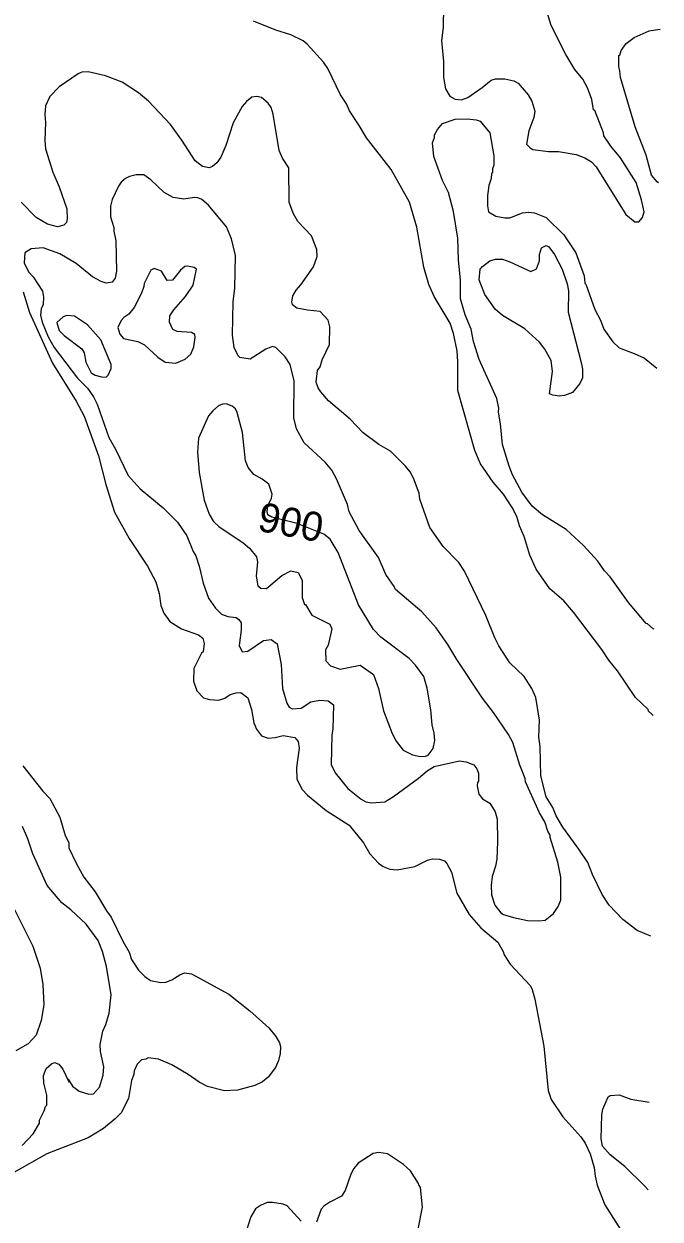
# Model space of a CAD drawing. Extents: x 598.3 to 623.2, y 6902.2 to 6930.1.
# Drawn here: x 621.42 to 623.175, y 6924.922 to 6928.216 of the extents above; entities that cross this region are included whole.
import ezdxf
from ezdxf.enums import TextEntityAlignment as Align

# ---------------------------------------------------------------- set-up
doc = ezdxf.new("R2010")
doc.units = 0
doc.header["$LTSCALE"] = 0.032
doc.layers.add('1', color=7, linetype='Continuous', lineweight=25)
doc.layers.add('2', color=7, linetype='Continuous', lineweight=13)
doc.layers.add('61', color=7, linetype='Continuous')

msp = doc.modelspace()

# ---------------------------------------------------------------- linework, layer by layer
at = {"layer": '1'}
for points in [[(622.8779, 6927.2582), (622.8746, 6927.2881), (622.8571, 6927.3192), (622.8425, 6927.3386), (622.8013, 6927.3758), (622.7399, 6927.4119), (622.7198, 6927.43), (622.691, 6927.4701), (622.6756, 6927.5104), (622.6789, 6927.5396), (622.6852, 6927.5474), (622.7048, 6927.563), (622.7209, 6927.5671), (622.7403, 6927.5671), (622.76, 6927.5605), (622.8183, 6927.5333), (622.8335, 6927.5408), (622.8423, 6927.5626), (622.8424, 6927.5804), (622.8476, 6927.5988), (622.8601, 6927.605), (622.868, 6927.602), (622.8835, 6927.5806), (622.9045, 6927.5399), (622.9186, 6927.5), (622.9224, 6927.48), (622.9209, 6927.4211), (622.9574, 6927.2831), (622.9605, 6927.2647), (622.9606, 6927.2401), (622.9538, 6927.2253), (622.9331, 6927.2001), (622.9108, 6927.1915), (622.8971, 6927.1899), (622.8786, 6927.193), (622.87, 6927.1968)], [(621.8432, 6927.3681), (621.8307, 6927.3735), (621.8216, 6927.3939), (621.8224, 6927.4115), (621.8339, 6927.4282), (621.866, 6927.4651), (621.8868, 6927.4962), (621.8959, 6927.5396), (621.8892, 6927.5445), (621.8709, 6927.5485), (621.8639, 6927.5477), (621.852, 6927.5368), (621.8301, 6927.5101), (621.8152, 6927.509), (621.7994, 6927.5348), (621.7794, 6927.5419), (621.7704, 6927.537), (621.7514, 6927.5005), (621.7511, 6927.4926), (621.7441, 6927.4739), (621.7238, 6927.4347), (621.7092, 6927.416), (621.6955, 6927.407), (621.6879, 6927.3984), (621.6792, 6927.3796), (621.6846, 6927.361), (621.6946, 6927.3486), (621.7346, 6927.3405), (621.7525, 6927.3311), (621.7897, 6927.2977), (621.8095, 6927.2839), (621.8393, 6927.2806), (621.8646, 6927.2916), (621.8807, 6927.306), (621.8887, 6927.3259), (621.8927, 6927.3518), (621.8918, 6927.3598), (621.8819, 6927.3655)], [(621.6604, 6927.2663), (621.661, 6927.2771), (621.6321, 6927.3453), (621.5955, 6927.3868), (621.5595, 6927.41), (621.5384, 6927.4124), (621.5282, 6927.4087), (621.5109, 6927.3929), (621.517, 6927.3707), (621.5315, 6927.3568), (621.5797, 6927.32), (621.586, 6927.3095), (621.5911, 6927.2832), (621.6057, 6927.2545), (621.6168, 6927.2482), (621.6342, 6927.2434), (621.6472, 6927.2426), (621.6523, 6927.2475)], [(622.4041, 6926.5256), (622.384, 6926.5466), (622.3432, 6926.6145), (622.2867, 6926.7589), (622.2644, 6926.7954), (622.2475, 6926.81), (622.1741, 6926.8392), (622.1039, 6926.856), (622.0932, 6926.8624), (622.0909, 6926.872), (622.0931, 6926.8874), (622.1025, 6926.9085), (622.1048, 6926.9195), (622.0957, 6926.9472), (622.077, 6926.961), (622.0541, 6926.9736), (622.0383, 6926.9931), (622.0313, 6927.0115), (622.0231, 6927.0895), (622.0083, 6927.1452), (622.0037, 6927.1551), (621.9948, 6927.1623), (621.9776, 6927.1684), (621.968, 6927.168), (621.9565, 6927.163), (621.9409, 6927.1497), (621.9294, 6927.1358), (621.9017, 6927.0742), (621.8993, 6927.0353), (621.9033, 6926.9794), (621.9171, 6926.903), (621.9309, 6926.8645), (621.9427, 6926.8445), (621.9575, 6926.8305), (622.0247, 6926.7859), (622.0419, 6926.7712), (622.0616, 6926.7468), (622.0644, 6926.733), (622.0604, 6926.6938), (622.0652, 6926.6672), (622.0739, 6926.6606), (622.0892, 6926.6598), (622.1318, 6926.6957), (622.1561, 6926.7089), (622.1765, 6926.7036), (622.1874, 6926.6831), (622.1875, 6926.6346), (622.194, 6926.6155), (622.1965, 6926.6155), (622.2144, 6926.5867), (622.2642, 6926.5615), (622.2694, 6926.549), (622.2597, 6926.5036), (622.2523, 6926.4905), (622.2532, 6926.4606), (622.2658, 6926.4462), (622.2919, 6926.4379), (622.3479, 6926.4483), (622.3839, 6926.4227), (622.3985, 6926.3844), (622.4116, 6926.3224), (622.4355, 6926.2599), (622.4467, 6926.2394), (622.466, 6926.2145), (622.4919, 6926.2011), (622.5134, 6926.1967), (622.5274, 6926.1975), (622.5347, 6926.2008), (622.549, 6926.2189), (622.5533, 6926.2412), (622.5519, 6926.2608), (622.546, 6926.2836), (622.5428, 6926.3254), (622.5322, 6926.3853), (622.5233, 6926.4176), (622.4997, 6926.4487), (622.4825, 6926.4666)]]:
    msp.add_lwpolyline(points, close=True, dxfattribs=at)
at = {"layer": '2'}
for points in [[(622.5792, 6928.385), (622.576, 6928.2064), (622.572, 6928.1701), (622.5776, 6928.1127), (622.5769, 6928.0685), (622.5833, 6928.0366), (622.5951, 6928.017), (622.6094, 6928.0084), (622.6271, 6928.0067), (622.6444, 6928.0131), (622.6842, 6928.0405), (622.7086, 6928.0607), (622.7209, 6928.0649), (622.7466, 6928.065), (622.7709, 6928.0593), (622.7834, 6928.0526), (622.8107, 6928.0204), (622.8212, 6928.0034), (622.8293, 6927.9751), (622.8264, 6927.9582), (622.8125, 6927.9211), (622.8062, 6927.8849), (622.816, 6927.8744), (622.8238, 6927.8699), (622.8673, 6927.8643), (622.8944, 6927.8642), (622.943, 6927.8561), (622.9673, 6927.8471), (622.9854, 6927.836), (622.9987, 6927.8221), (623.0807, 6927.6907), (623.1053, 6927.6705), (623.1159, 6927.6701), (623.1264, 6927.6824), (623.1304, 6927.6982), (623.1232, 6927.7309), (623.1087, 6927.779), (623.0659, 6927.847), (623.0391, 6927.8792), (623.0198, 6927.9079), (623.0184, 6927.9161), (622.9944, 6927.9769), (622.9913, 6927.9794), (622.9865, 6928.0073), (622.9749, 6928.0402), (622.9621, 6928.0641), (622.9399, 6928.0905), (622.9147, 6928.1317), (622.8744, 6928.212), (622.8626, 6928.251)], [(623.1556, 6926.3095), (623.1519, 6926.3131), (623.1432, 6926.3216), (623.1421, 6926.326), (623.1065, 6926.3597), (623.0575, 6926.4332), (623.0333, 6926.4619), (623.0141, 6926.4919), (622.9359, 6926.5945), (622.9089, 6926.6255), (622.8704, 6926.659), (622.8325, 6926.7134), (622.8153, 6926.752), (622.8001, 6926.8031), (622.7871, 6926.8326), (622.7792, 6926.8578), (622.7665, 6926.8834), (622.7431, 6926.9199), (622.7146, 6926.9526), (622.6792, 6927.0031), (622.664, 6927.0402), (622.6165, 6927.2059), (622.6173, 6927.285), (622.6155, 6927.3149), (622.6051, 6927.3631), (622.5961, 6927.3916), (622.5512, 6927.4646), (622.5371, 6927.4975), (622.5234, 6927.5459), (622.5039, 6927.6562), (622.4836, 6927.7245), (622.4327, 6927.8148), (622.3651, 6927.9017), (622.3451, 6927.9364), (622.3179, 6927.9765), (622.3099, 6927.9956), (622.2932, 6928.0209), (622.2585, 6928.0935), (622.2467, 6928.1109), (622.2014, 6928.1603), (622.1901, 6928.1697), (622.1567, 6928.1859), (622.1145, 6928.1989), (622.0534, 6928.2239)], [(623.1705, 6927.7784), (623.1669, 6927.7805), (623.1508, 6927.7988), (623.1365, 6927.8544), (623.1056, 6927.9325), (623.0655, 6928.0684), (623.0641, 6928.0868), (623.0607, 6928.0975), (623.0609, 6928.1287), (623.0641, 6928.13), (623.0676, 6928.1424), (623.0811, 6928.162), (623.1036, 6928.1781), (623.1442, 6928.1967), (623.1617, 6928.1993), (623.1748, 6928.2013)], [(623.1494, 6925.7015), (623.1383, 6925.7061), (623.1115, 6925.7172), (623.072, 6925.7475), (623.0339, 6925.7869), (623.0153, 6925.8159), (622.9883, 6925.8715), (622.975, 6925.9044), (622.9509, 6925.9415), (622.9067, 6926.0021), (622.888, 6926.0335), (622.8793, 6926.0559), (622.8603, 6926.0855), (622.8456, 6926.1438), (622.8439, 6926.224), (622.8406, 6926.2496), (622.8423, 6926.2968), (622.8317, 6926.3597), (622.8211, 6926.3838), (622.7994, 6926.4176), (622.7607, 6926.4548), (622.7301, 6926.5017), (622.719, 6926.5234), (622.6943, 6926.5854), (622.6357, 6926.7076), (622.62, 6926.7313), (622.5761, 6926.7752), (622.5393, 6926.8277), (622.5121, 6926.9064), (622.5103, 6926.923), (622.4946, 6926.9641), (622.4852, 6926.9812), (622.4727, 6926.9969), (622.4308, 6927.0379), (622.399, 6927.057), (622.3561, 6927.0889), (622.32, 6927.1269), (622.2601, 6927.1771), (622.2388, 6927.2016), (622.2317, 6927.2131), (622.2264, 6927.2285), (622.2302, 6927.2606), (622.2369, 6927.2711), (622.2431, 6927.2901), (622.2627, 6927.3327), (622.2635, 6927.3809), (622.2597, 6927.3997), (622.2376, 6927.4237), (622.2023, 6927.4271), (622.1724, 6927.4329), (622.1608, 6927.4418), (622.1592, 6927.4487), (622.1615, 6927.4665), (622.1707, 6927.4821), (622.1842, 6927.4968), (622.219, 6927.5461), (622.2287, 6927.5752), (622.228, 6927.5944), (622.2133, 6927.6319), (622.1757, 6927.6711), (622.1628, 6927.6939), (622.1519, 6927.7246), (622.151, 6927.8195), (622.1337, 6927.8462), (622.1241, 6927.8675), (622.108, 6927.9676), (622.1019, 6927.9859), (622.094, 6927.9973), (622.0755, 6928.0136), (622.0626, 6928.0163), (622.0483, 6928.0139), (622.0338, 6928.002), (622.022, 6927.9883), (621.9975, 6927.9433), (621.9769, 6927.8812), (621.9631, 6927.8486), (621.9525, 6927.8333), (621.9402, 6927.8226), (621.9308, 6927.8189), (621.9123, 6927.8226), (621.892, 6927.8383), (621.8555, 6927.8958), (621.8243, 6927.9391), (621.764, 6928.0027), (621.7363, 6928.0263), (621.6907, 6928.0551), (621.6454, 6928.0732), (621.5973, 6928.0835), (621.5798, 6928.0827), (621.5693, 6928.0788), (621.5175, 6928.0427), (621.492, 6928.0161), (621.4798, 6927.9904), (621.4776, 6927.966), (621.4792, 6927.9444), (621.4776, 6927.8949), (621.48, 6927.8713), (621.5, 6927.807), (621.5176, 6927.7671), (621.5384, 6927.7065)], [(623.158, 6926.5474), (623.1561, 6926.549), (623.1403, 6926.5623), (623.1367, 6926.5629), (623.0879, 6926.6211), (623.0371, 6926.6921), (623.0217, 6926.7087), (623.0027, 6926.7348), (622.9631, 6926.7785), (622.9157, 6926.8226), (622.8501, 6926.8625), (622.8217, 6926.8871), (622.7932, 6926.9253), (622.7676, 6926.9734), (622.7582, 6926.997), (622.7404, 6927.0569), (622.7347, 6927.1136), (622.729, 6927.146), (622.7297, 6927.1565), (622.7242, 6927.1832), (622.6754, 6927.2906), (622.6605, 6927.3407), (622.6537, 6927.3748), (622.6369, 6927.4144), (622.6246, 6927.4584), (622.6246, 6927.5103), (622.6189, 6927.5646), (622.6172, 6927.6254), (622.6052, 6927.6994), (622.5914, 6927.7515), (622.5749, 6927.7846), (622.5509, 6927.8504), (622.5468, 6927.8879), (622.5525, 6927.9026), (622.5526, 6927.9103), (622.5605, 6927.9247), (622.5746, 6927.9412), (622.6092, 6927.9532), (622.6438, 6927.9548), (622.6675, 6927.9516), (622.6787, 6927.9475), (622.7047, 6927.9157), (622.716, 6927.8523), (622.716, 6927.8262), (622.7128, 6927.8163), (622.7127, 6927.8054), (622.7102, 6927.8039), (622.7086, 6927.79), (622.7022, 6927.7709), (622.6986, 6927.7432), (622.6983, 6927.7142), (622.7016, 6927.6984), (622.7216, 6927.6865), (622.7463, 6927.6813), (622.7599, 6927.6814), (622.7954, 6927.695), (622.8115, 6927.6974), (622.828, 6927.695), (622.8601, 6927.682), (622.9097, 6927.6349), (622.9425, 6927.5852), (622.9653, 6927.5218), (622.967, 6927.501), (622.9696, 6927.4986), (622.9943, 6927.4285), (623.0105, 6927.399), (623.0193, 6927.375), (623.044, 6927.3394), (623.0623, 6927.3228), (623.1036, 6927.3078), (623.1316, 6927.2946), (623.1653, 6927.267)], [(622.8808, 6925.7637), (622.8936, 6925.7836), (622.9006, 6925.8009), (622.9006, 6925.8639), (622.8927, 6925.9055), (622.8716, 6925.9739), (622.8714, 6925.9802), (622.8654, 6925.9905), (622.8567, 6926.0164), (622.8424, 6926.0418), (622.8037, 6926.1273), (622.8026, 6926.1359), (622.7882, 6926.1726), (622.7682, 6926.2354), (622.7562, 6926.2578), (622.7157, 6926.3178), (622.6848, 6926.3572), (622.6138, 6926.464), (622.5897, 6926.5051), (622.5567, 6926.5518), (622.5174, 6926.5953), (622.445, 6926.6571), (622.4417, 6926.6651), (622.4184, 6926.6988), (622.3977, 6926.745), (622.3449, 6926.8196), (622.3176, 6926.8713), (622.3127, 6926.891), (622.2825, 6926.9624), (622.2695, 6926.9856), (622.2511, 6927.0079), (622.1933, 6927.061), (622.1717, 6927.0996), (622.1648, 6927.1298), (622.1655, 6927.2323), (622.1544, 6927.2768), (622.1406, 6927.2982), (622.1152, 6927.3243), (622.106, 6927.3266), (622.0872, 6927.3198), (622.0441, 6927.2919), (622.0159, 6927.2969), (622.0111, 6927.3009), (622, 6927.3244), (621.9956, 6927.3581), (621.9973, 6927.4499), (622.002, 6927.4876), (622.0036, 6927.5774), (621.9925, 6927.6233), (621.9784, 6927.6564), (621.9292, 6927.7168), (621.9104, 6927.7319), (621.9001, 6927.7363), (621.8909, 6927.7371), (621.861, 6927.7331), (621.8316, 6927.7374), (621.807, 6927.7516), (621.77, 6927.7864), (621.7506, 6927.8001), (621.7301, 6927.8002), (621.7109, 6927.7954), (621.7002, 6927.7901), (621.6881, 6927.78), (621.6805, 6927.769), (621.6636, 6927.732), (621.6589, 6927.7134), (621.6589, 6927.6838), (621.6684, 6927.6548), (621.6678, 6927.6446), (621.6735, 6927.6185), (621.675, 6927.5345), (621.6717, 6927.5156), (621.6635, 6927.5039), (621.6468, 6927.5016), (621.6334, 6927.5058), (621.6089, 6927.5189), (621.5641, 6927.5556), (621.5188, 6927.582), (621.4733, 6927.5986), (621.4401, 6927.5964), (621.4228, 6927.585), (621.4209, 6927.5574), (621.4324, 6927.5322), (621.4459, 6927.5185), (621.4712, 6927.4792), (621.4742, 6927.4625), (621.4735, 6927.4428), (621.4672, 6927.4305), (621.4654, 6927.4129), (621.4701, 6927.3942), (621.4869, 6927.3539), (621.5038, 6927.3239), (621.5681, 6927.2393), (621.5952, 6927.2122), (621.6117, 6927.1885), (621.622, 6927.1679), (621.6542, 6927.0761), (621.6725, 6927.0437), (621.7076, 6926.9711), (621.7405, 6926.9342)], [(621.5384, 6927.7065), (621.539, 6927.6788), (621.5371, 6927.6688), (621.5305, 6927.6609), (621.5131, 6927.657), (621.4848, 6927.6638), (621.4537, 6927.6825), (621.4121, 6927.7248)], [(621.4184, 6927.4772), (621.4352, 6927.4208), (621.4992, 6927.2809), (621.564, 6927.1764), (621.5858, 6927.1351), (621.6258, 6927.0259), (621.6459, 6926.9468), (621.6699, 6926.8699), (621.7108, 6926.7979), (621.761, 6926.7218), (621.7842, 6926.6786), (621.7932, 6926.6459), (621.7977, 6926.613), (621.8058, 6926.5915), (621.8227, 6926.5688), (621.855, 6926.5484), (621.9015, 6926.5318), (621.9132, 6926.5232), (621.9171, 6926.5079), (621.9146, 6926.4851), (621.9099, 6926.4816), (621.8886, 6926.4394), (621.8878, 6926.404), (621.8974, 6926.378), (621.9157, 6926.3586), (621.9319, 6926.3538), (621.9581, 6926.3521), (621.9743, 6926.3577), (621.9894, 6926.3675), (622.0053, 6926.3723), (622.0188, 6926.3731), (622.0379, 6926.3588), (622.0481, 6926.326), (622.054, 6926.2892), (622.0614, 6926.2717), (622.0751, 6926.2535), (622.0934, 6926.2469), (622.1132, 6926.2489), (622.1355, 6926.255), (622.1672, 6926.2492), (622.1769, 6926.2377), (622.1793, 6926.2201), (622.1721, 6926.166), (622.1732, 6926.134), (622.1879, 6926.1057), (622.2026, 6926.09), (622.2538, 6926.0479), (622.3174, 6926.0076), (622.3569, 6925.9586), (622.3746, 6925.9287), (622.3978, 6925.903), (622.4106, 6925.8933), (622.4293, 6925.8859), (622.4492, 6925.8843), (622.4985, 6925.8934), (622.5331, 6925.9109), (622.5466, 6925.9144), (622.5666, 6925.9134), (622.5799, 6925.9093), (622.5861, 6925.9022), (622.5991, 6925.8778), (622.614, 6925.8202), (622.6486, 6925.7612), (622.6804, 6925.7247), (622.7273, 6925.685), (622.7419, 6925.6596), (622.7444, 6925.65), (622.7609, 6925.6246), (622.8172, 6925.5644), (622.8221, 6925.5545)], [(621.7405, 6926.9342), (621.8041, 6926.8818), (621.8436, 6926.8424), (621.8697, 6926.8054), (621.8869, 6926.7615), (621.8939, 6926.7502), (621.9035, 6926.7215), (621.9147, 6926.6749), (621.9294, 6926.6328), (621.9488, 6926.606), (621.9655, 6926.5887), (621.9824, 6926.5829), (622.0051, 6926.5803), (622.0132, 6926.5748), (622.019, 6926.5649), (622.019, 6926.545), (622.0134, 6926.5029), (622.0216, 6926.4851), (622.0379, 6926.4869), (622.0807, 6926.5164), (622.1022, 6926.5196), (622.1187, 6926.5071), (622.1299, 6926.45), (622.1337, 6926.3842), (622.1453, 6926.3438), (622.1517, 6926.3329), (622.1603, 6926.3279), (622.1845, 6926.3297), (622.2112, 6926.3472), (622.2366, 6926.352), (622.2593, 6926.3504), (622.274, 6926.3388), (622.2724, 6926.2717), (622.2692, 6926.2563), (622.2676, 6926.1748), (622.2788, 6926.1515), (622.3138, 6926.1084), (622.3504, 6926.0788), (622.3634, 6926.072), (622.3788, 6926.0688), (622.4156, 6926.0718), (622.4396, 6926.0862), (622.5086, 6926.1366), (622.5321, 6926.1576), (622.552, 6926.1689), (622.6216, 6926.1852), (622.6402, 6926.182), (622.661, 6926.1738), (622.6696, 6926.1624), (622.6739, 6926.1505), (622.6739, 6926.1289), (622.6708, 6926.125), (622.67, 6926.1156), (622.6748, 6926.0925), (622.6851, 6926.0803), (622.7055, 6926.068), (622.7197, 6926.0443), (622.7257, 6926.0242), (622.7265, 6925.9627), (622.7241, 6925.9141), (622.7208, 6925.8947), (622.712, 6925.8659), (622.7088, 6925.8419), (622.7096, 6925.8154), (622.7191, 6925.7865), (622.7354, 6925.7662), (622.743, 6925.7614), (622.7704, 6925.7528), (622.8094, 6925.745), (622.8401, 6925.7434), (622.8576, 6925.7455), (622.8808, 6925.7637)], [(621.4172, 6926.1713), (621.4722, 6926.1008), (621.4912, 6926.0809), (621.5192, 6926.0298), (621.5341, 6925.9789), (621.5438, 6925.96), (621.544, 6925.945), (621.5649, 6925.9012), (621.5856, 6925.8644), (621.6169, 6925.8241), (621.6477, 6925.7715), (621.6603, 6925.7542), (621.6928, 6925.6875), (621.7105, 6925.657), (621.717, 6925.6376), (621.7361, 6925.6078), (621.7533, 6925.5905), (621.7696, 6925.5795), (621.7979, 6925.5734), (621.8118, 6925.575), (621.8276, 6925.5808), (621.8497, 6925.5951), (621.8631, 6925.6008), (621.8824, 6925.5976)], [(621.4151, 6925.1241), (621.4453, 6925.1568), (621.4629, 6925.1859), (621.4631, 6925.1941), (621.4759, 6925.2196), (621.4796, 6925.2318), (621.4831, 6925.2354), (621.4831, 6925.2636), (621.4752, 6925.2967), (621.4743, 6925.317), (621.481, 6925.3363), (621.4961, 6925.3497), (621.5048, 6925.3532), (621.5166, 6925.3488), (621.5277, 6925.3345), (621.5437, 6925.2996), (621.5453, 6925.3003), (621.5425, 6925.3074), (621.5537, 6925.2885), (621.5724, 6925.2739), (621.5987, 6925.2658), (621.6119, 6925.2667), (621.6285, 6925.2849), (621.6386, 6925.3182), (621.6402, 6925.3416), (621.6313, 6925.3834), (621.6306, 6925.4031), (621.6375, 6925.4399), (621.6459, 6925.4579), (621.6555, 6925.4895), (621.6604, 6925.5396), (621.6483, 6925.6182), (621.6365, 6925.6591), (621.6247, 6925.6894), (621.5918, 6925.7342), (621.5492, 6925.7737), (621.5244, 6925.7935), (621.4843, 6925.8408), (621.4446, 6925.9282), (621.4311, 6925.9698), (621.4158, 6926.0035)], [(621.3687, 6925.8261), (621.4448, 6925.6735), (621.4645, 6925.6133), (621.4718, 6925.568), (621.4751, 6925.5126), (621.4678, 6925.4687), (621.454, 6925.4285), (621.4319, 6925.4051), (621.3981, 6925.3856)], [(621.8824, 6925.5976), (621.9857, 6925.5419), (622.0431, 6925.4958), (622.0955, 6925.4491), (622.1146, 6925.4254), (622.125, 6925.4077), (622.1275, 6925.3975), (622.1267, 6925.3781), (622.1226, 6925.3588), (622.1136, 6925.3392), (622.0939, 6925.3124), (622.0779, 6925.2996), (622.0573, 6925.2901), (622.0091, 6925.2771), (621.973, 6925.2755), (621.9268, 6925.2872), (621.9031, 6925.2991), (621.8731, 6925.3202), (621.8283, 6925.3466), (621.7914, 6925.3629), (621.7625, 6925.3662), (621.7561, 6925.3622), (621.7447, 6925.3608), (621.7324, 6925.3489), (621.724, 6925.3307), (621.7228, 6925.3201), (621.7164, 6925.3041), (621.7083, 6925.2539), (621.6881, 6925.215), (621.6718, 6925.1977), (621.6398, 6925.1715), (621.5971, 6925.1458), (621.4835, 6925.1012), (621.3926, 6925.0501)], [(622.8221, 6925.5545), (622.8293, 6925.5275), (622.8543, 6925.3983), (622.8659, 6925.2761), (622.8744, 6925.251), (622.9062, 6925.2034), (622.9558, 6925.1482), (622.9685, 6925.1306), (622.9816, 6925.1012), (622.9928, 6925.0642), (622.9953, 6925.0402), (623.001, 6925.0154), (623.0227, 6924.9609), (623.0834, 6924.8652), (623.108, 6924.8144), (623.1111, 6924.8037), (623.1144, 6924.8014), (623.1209, 6924.7826), (623.1281, 6924.7777), (623.1399, 6924.7697)], [(623.1423, 6925.0027), (623.1305, 6925.0144), (623.0774, 6925.067), (623.0372, 6925.0984), (623.0157, 6925.1231), (623.0124, 6925.1426), (623.014, 6925.2086), (623.0172, 6925.2248), (623.0317, 6925.2583), (623.0369, 6925.2625), (623.0615, 6925.264), (623.0941, 6925.2526), (623.1447, 6925.2442)], [(622.5072, 6924.8939), (622.5193, 6924.9541), (622.5137, 6925.0086), (622.5089, 6925.0157), (622.5088, 6925.0201), (622.4859, 6925.0545), (622.4667, 6925.0723), (622.4233, 6925.1015), (622.3987, 6925.1054), (622.3838, 6925.1024), (622.3423, 6925.0757), (622.3299, 6925.0609), (622.3217, 6925.0457), (622.3062, 6925.0005), (622.2959, 6924.9844), (622.2641, 6924.9685), (622.247, 6924.9569), (622.2399, 6924.9487), (622.227, 6924.9129)], [(622.1845, 6924.9159), (622.1461, 6924.9581), (622.1349, 6924.963), (622.106, 6924.9678), (622.0912, 6924.9678), (622.0722, 6924.9592), (622.0588, 6924.95), (622.0459, 6924.9275), (622.0356, 6924.8967)]]:
    msp.add_lwpolyline(points, dxfattribs=at)

# ---------------------------------------------------------------- texts
at = {"layer": '61'}
msp.add_text('900', height=0.08, rotation=349.439, dxfattribs=at).set_placement((622.1492, 6926.8032), align=Align.CENTER)

doc.saveas('drawing.dxf')
